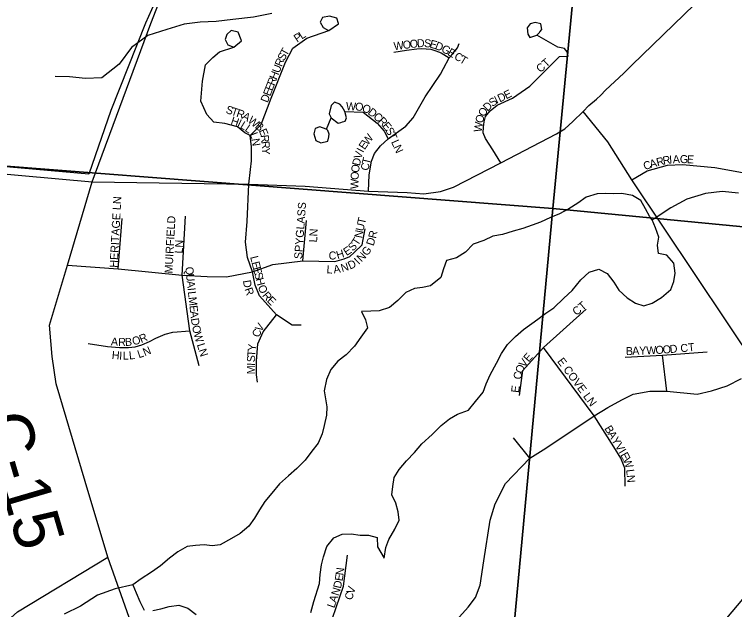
# Model space of a CAD drawing. Extents: x 1310247 to 1664935, y 284496 to 704931.
# Drawn here: x 1463095 to 1467595, y 483525 to 487243 of the extents above; entities that cross this region are included whole.
import ezdxf

# ---------------------------------------------------------------- set-up
doc = ezdxf.new("R2010")
doc.units = 0
for name, color, linetype in [('GM_P_State_Location', 7, 'Continuous'), ('GM_X_County', 7, 'Continuous'), ('GM_X_County_Road_Text', 7, 'Continuous'), ('GM_X_County_Subdivision_Text', 7, 'Continuous'), ('GM_X_Major_Lake_Text', 7, 'Continuous'), ('GM_X_Minor_River', 7, 'Continuous'), ('GM_X_Minor_River_Text', 7, 'Continuous'), ('GM_X_State_Location', 7, 'Continuous'), ('GM_X_Township_Road', 7, 'Continuous'), ('GM_X_Township_Text', 7, 'Continuous')]:
    doc.layers.add(name, color=color, linetype=linetype)

msp = doc.modelspace()

# ---------------------------------------------------------------- linework, layer by layer
at = {"layer": 'GM_X_County'}
for points in [[(1461654.2, 491877.6), (1466976.4, 491426.5), (1466459.9, 486031.6), (1461130.9, 486442.7)], [(1466976.4, 491426.5), (1472176.9, 490896), (1471718.9, 485523.9), (1466459.9, 486031.6)], [(1461130.9, 486442.7), (1466459.9, 486031.6), (1465895.8, 479957.7), (1460590.1, 480930.2)]]:
    msp.add_lwpolyline(points, close=True, dxfattribs=at)
msp.add_lwpolyline([(1471089.7, 479391.3), (1465895.8, 479957.7), (1466459.9, 486031.6), (1471718.9, 485523.9)], dxfattribs=at)
at = {"layer": 'GM_X_County_Road_Text'}
for points in [[(1463581.3, 486197.6), (1463947.6, 487185.8), (1464077.5, 487520), (1464103.9, 487584.3)], [(1466953.3, 486925.6), (1467344.2, 487304.6), (1467399.1, 487326.1), (1467497, 487332.1), (1467799, 487295.1)], [(1463581.3, 486197.6), (1464560.4, 486182.7), (1464911.2, 486169.6), (1465308.1, 486138.5), (1465550.4, 486130.2), (1465654.2, 486121.8), (1465758, 486136.2), (1465839.2, 486164.8), (1466134.7, 486316.5), (1466482.5, 486496.6), (1466535, 486527.6), (1466585.2, 486574.2), (1466649.6, 486636.2), (1466685.4, 486674.4), (1466733.4, 486714.2), (1466759.4, 486739.7), (1466789.1, 486768.9), (1466902.4, 486876.2), (1466953.3, 486925.6)], [(1461280.6, 486387.8), (1462338.9, 486307.8), (1462518.5, 486291.8), (1462677, 486277.8), (1463581.3, 486197.6)], [(1463537.5, 484324.7), (1463355.3, 484934.8), (1463331.2, 485107.1), (1463315.3, 485301.3), (1463426.8, 485676.9), (1463581.3, 486197.6)], [(1464039.5, 482834), (1463678.3, 483853.1), (1463537.5, 484324.7)]]:
    msp.add_lwpolyline(points, dxfattribs=at)
at = {"layer": 'GM_X_County_Subdivision_Text'}
msp.add_lwpolyline([(1461590.4, 482914), (1461713.1, 482969.3), (1462079.8, 483134.7), (1462277.8, 483249.8), (1462435.4, 483287), (1462715.3, 483336.6), (1462807.5, 483325.8), (1462867.8, 483335.3), (1462965.3, 483378.7), (1463113.9, 483510.2), (1463678.3, 483853.1)], dxfattribs=at)
at = {"layer": 'GM_X_Major_Lake_Text'}
msp.add_lwpolyline([(1464313.6, 489226.7), (1464117.3, 487711.1), (1464103.4, 487620.5), (1464082.5, 487564.7), (1463913.6, 487187.8), (1463697.8, 486643.1), (1463561.2, 486245), (1461302.1, 486445.4), (1461287.6, 489344.3)], dxfattribs=at)
at = {"layer": 'GM_X_Minor_River'}
for points in [[(1467079.6, 485959.5), (1467065.6, 485979.5), (1467039.5, 486029.6), (1467009.4, 486079.8), (1466957.2, 486111.8), (1466891, 486123.8), (1466836.8, 486121.8), (1466786.7, 486123.8), (1466736.5, 486121.8), (1466668.3, 486101.8), (1466616.1, 486063.7), (1466560, 486029.6), (1466501.8, 485997.6), (1466445.6, 485973.5), (1466383.4, 485945.5), (1466331.2, 485927.4), (1466271.1, 485905.4), (1466210.9, 485889.3), (1466144.7, 485867.3), (1466084.5, 485857.2), (1466028.3, 485831.2), (1465962.1, 485807.1), (1465914, 485757), (1465857.8, 485722.9), (1465795.6, 485704.9), (1465775.6, 485654.8), (1465759.5, 485598.7), (1465695.3, 485548.5), (1465645.2, 485536.5), (1465595, 485530.5), (1465540.8, 485506.5), (1465490.7, 485456.3), (1465438.5, 485412.2), (1465374.3, 485392.2), (1465322.2, 485390.2), (1465264, 485388.2), (1465288.1, 485336), (1465302.1, 485285.9), (1465260, 485227.8), (1465219.9, 485169.7), (1465167.8, 485117.5), (1465115.6, 485077.5), (1465071.5, 485025.3), (1465045.4, 484963.2), (1465031.4, 484891), (1465047.5, 484790.8), (1465045.5, 484740.7), (1465031.4, 484674.5), (1465017.4, 484622.4), (1464993.3, 484564.2), (1464953.2, 484514.1), (1464913.1, 484458), (1464861, 484405.9), (1464808.8, 484359.8), (1464752.6, 484309.7), (1464704.5, 484251.5), (1464660.4, 484201.4), (1464626.3, 484149.3), (1464596.2, 484097.2), (1464560.1, 484047.1), (1464505.9, 484000.9), (1464451.8, 483968.9), (1464381.6, 483928.8), (1464331.4, 483922.8), (1464281.2, 483928.8), (1464227.1, 483924.8), (1464174.9, 483918.8), (1464116.7, 483886.7), (1464064.6, 483846.6), (1464008.4, 483798.5), (1463952.2, 483758.4), (1463888.1, 483716.3), (1463835.9, 483680.2), (1463856, 483630.1)], [(1464947.5, 483507.8), (1464965.5, 483575.9), (1465001.6, 483688.2), (1465005.6, 483744.3), (1465013.6, 483804.5), (1465027.6, 483854.6), (1465047.7, 483918.7), (1465091.8, 483972.9), (1465144, 483996.9), (1465200.1, 483998.9), (1465256.3, 483990.9), (1465308.5, 483990.9), (1465362.7, 483974.9), (1465364.7, 483916.7), (1465404.8, 483846.6), (1465416.8, 483912.7), (1465434.9, 483962.8), (1465473, 484027), (1465499.1, 484083.1), (1465493, 484135.2), (1465479, 484189.4), (1465452.9, 484241.5), (1465458.9, 484293.6), (1465468.9, 484349.7), (1465499, 484399.9), (1465545.1, 484454), (1465595.3, 484506.1), (1465641.4, 484560.2), (1465705.6, 484618.4), (1465761.7, 484674.5), (1465813.9, 484716.6), (1465864, 484746.7), (1465932.3, 484770.7), (1465976.4, 484824.8), (1466024.5, 484883), (1466042.6, 484935.1), (1466068.6, 484991.2), (1466106.7, 485065.4), (1466138.8, 485125.5), (1466176.9, 485181.7), (1466227.1, 485231.8), (1466277.2, 485273.9), (1466365.5, 485340), (1466415.6, 485376.1), (1466465.8, 485410.2), (1466528, 485470.3), (1466580.1, 485518.5), (1466634.3, 485584.6), (1466686.4, 485632.7), (1466746.6, 485650.8), (1466798.8, 485624.7), (1466840.9, 485570.6), (1466871, 485520.5), (1466923.2, 485472.3), (1466975.4, 485440.3), (1467027.6, 485422.2), (1467079.7, 485438.3), (1467137.9, 485474.3), (1467196.1, 485524.5), (1467216.1, 485574.6), (1467224.1, 485626.7), (1467216.1, 485688.8), (1467171.9, 485739), (1467119.8, 485749), (1467113.7, 485801.1), (1467121.8, 485851.2), (1467101.7, 485909.3), (1467079.6, 485959.5)], [(1463856, 483630.1), (1463878.1, 483576), (1463906.2, 483521.8)], [(1463960.3, 483519.8), (1464010.5, 483529.8), (1464062.6, 483543.9), (1464122.8, 483551.9), (1464179, 483533.8), (1464231.2, 483493.8)]]:
    msp.add_lwpolyline(points, dxfattribs=at)
at = {"layer": 'GM_X_Minor_River_Text'}
for points in [[(1464703.9, 487248.5), (1464589.5, 487226.4), (1464459.1, 487210.4), (1464356.8, 487198.4), (1464256.5, 487194.4), (1464156.2, 487182.3), (1464047.8, 487148.2), (1463929.5, 487112.2), (1463827.2, 487036), (1463750.9, 486931.8), (1463640.6, 486847.6), (1463540.3, 486843.6), (1463440, 486853.6), (1463349.7, 486855.6)], [(1467619.3, 486125.8), (1467517, 486135.9), (1467412.6, 486123.8), (1467296.3, 486089.8), (1467196, 486035.6), (1467093.7, 485965.5), (1467079.6, 485959.5)], [(1463835.9, 483680.2), (1463725.5, 483654.1), (1463615.2, 483616), (1463508.9, 483545.9), (1463406.6, 483495.8)]]:
    msp.add_lwpolyline(points, dxfattribs=at)
at = {"layer": 'GM_X_State_Location'}
for points in [[(1465120.2, 487186.9), (1465110.7, 487219.5), (1465063.4, 487231.4), (1465019.8, 487224.1), (1465006, 487193.8), (1465024.6, 487160.9), (1465058.3, 487143.5)], [(1464567.8, 486486.5), (1464637.2, 486554.6), (1464699.8, 486720.6), (1464788.2, 486945.1), (1464835.8, 487032.2), (1464921.6, 487094.8), (1465059.3, 487142.6), (1465120.8, 487185.1), (1465120.2, 487186.9)], [(1466375.4, 487130.5), (1466377.9, 487133.3), (1466391.8, 487149.4), (1466383.9, 487184.1), (1466349.7, 487193.1), (1466317.6, 487184.7), (1466299.8, 487158.9), (1466302.4, 487118.9), (1466315.5, 487098.9), (1466359.6, 487114.3)], [(1464512.2, 487083.5), (1464511.9, 487084.5), (1464493.8, 487132.4), (1464449.4, 487143), (1464422, 487117.3), (1464412.8, 487086), (1464429.3, 487052.6), (1464465.4, 487039.3)], [(1466134.7, 486316.5), (1466084.4, 486396.5), (1466038.2, 486467.3), (1466024, 486504), (1466026.1, 486538.1), (1466030.9, 486571.7), (1466039.3, 486605.8), (1466068.6, 486641.4), (1466112.2, 486676.6), (1466207.1, 486719.1), (1466315.1, 486794.6), (1466501.9, 486980.3), (1466555.4, 486981.3), (1466550.1, 487009.7), (1466532.3, 487029.6), (1466490.3, 487039), (1466360.6, 487113.3), (1466375.4, 487130.5)], [(1464560.4, 486182.7), (1464569.9, 486274.6), (1464575.9, 486328.3), (1464577.1, 486416.6), (1464567.8, 486486.5), (1464535.1, 486504.2), (1464488.8, 486541), (1464409.9, 486561.4), (1464340.5, 486570.9), (1464297.5, 486618), (1464260.2, 486700.2), (1464271.1, 486825.4), (1464288.8, 486927.4), (1464335.1, 486973.7), (1464375.9, 487010.4), (1464466.4, 487039.3), (1464514.2, 487078.5), (1464512.2, 487083.5)], [(1465466.8, 487007.4), (1465544.4, 487020.5), (1465609.3, 487027.2)], [(1465609.3, 487027.2), (1465638.1, 487030.1), (1465696.6, 487026.5), (1465728.8, 487014.6), (1465762.8, 487003.3), (1465811.1, 486971)], [(1465775.8, 486905), (1465811.1, 486971), (1465829.1, 486990.1), (1465863.1, 487034.3), (1465874.4, 487061.7)], [(1465308.1, 486138.5), (1465312.9, 486241.2), (1465326, 486325.9), (1465346.3, 486373.7), (1465382.1, 486421.4), (1465429.8, 486466.7), (1465540.8, 486545.5), (1465587.4, 486596.9), (1465662.6, 486727.5), (1465756.8, 486869.6), (1465775.8, 486905)], [(1465129.2, 486682), (1465128.9, 486682.4), (1465096.2, 486694.6), (1465073.6, 486675.1), (1465062.2, 486621.2), (1465075.4, 486597.2), (1465118.8, 486563.5), (1465133.9, 486568)], [(1465158.9, 486636.7), (1465143.8, 486666), (1465129.2, 486682)], [(1465133.9, 486568), (1465145.4, 486571.5), (1465161.3, 486576.4), (1465169.8, 486596.2), (1465159.9, 486636.7), (1465275.2, 486631.5), (1465362.4, 486563.4), (1465406.6, 486513.9), (1465429.8, 486466.7)], [(1465059.5, 486478.9), (1465059.7, 486480), (1465062.8, 486494.7), (1465053.4, 486517), (1465044.6, 486527.3), (1465075.4, 486597.2)], [(1465043.6, 486527.3), (1465003.8, 486540.5), (1464973.5, 486531.2), (1464966.6, 486497.3), (1464979.5, 486454.8), (1465009.2, 486439.9), (1465053.6, 486450.8), (1465059.5, 486478.9)], [(1466952.8, 486209.4), (1467049.8, 486265.1), (1467175.9, 486301.5), (1467270.3, 486304.6), (1467471.8, 486287), (1467667.9, 486250.6), (1467733, 486243.5), (1467789.6, 486255.4), (1467847.8, 486299.1), (1467969.9, 486352.7), (1468014.3, 486370.8), (1468070.9, 486379.1), (1468201.8, 486394.9), (1468328.3, 486402.4), (1468446.8, 486403.4), (1468541.4, 486396.1), (1468662.7, 486359.8), (1468812.4, 486269.2), (1468948.3, 486177.2), (1469031.7, 486092.1), (1469078.1, 486026.7), (1469145.6, 485982.5), (1469244.8, 485952.2), (1469584.4, 485954.6)], [(1464886.4, 485301.7), (1464831.3, 485301.7), (1464733.2, 485367.1), (1464626.4, 485484.2), (1464600.5, 485551.4), (1464583.3, 485635.8), (1464552.3, 485723.6), (1464540.2, 485820.1), (1464548.9, 485949.3), (1464560.4, 486182.7)], [(1463742.8, 485653), (1463768.4, 485967.3)], [(1464144.2, 485613.4), (1464165.3, 485982.2)], [(1464896.8, 485704.7), (1464919.5, 485956)], [(1463426.8, 485676.9), (1463742.8, 485653), (1464144.2, 485613.4), (1464299.4, 485606.9), (1464421.4, 485603.1), (1464583.3, 485635.8), (1464710.8, 485680.6), (1464896.8, 485704.7), (1465096.5, 485699.5), (1465155.1, 485716.7), (1465191.3, 485730.5), (1465218.8, 485756.3), (1465267.3, 485804.2), (1465287.7, 485904.5)], [(1464249.2, 485048.5), (1464190.6, 485267.2), (1464144.2, 485613.4)], [(1464613.2, 484946.6), (1464607.8, 484991.1), (1464607.4, 485077.8), (1464616, 485184.6), (1464648.7, 485260.3), (1464733.2, 485367.1)], [(1466250.6, 484863.2), (1466272.5, 485018.6), (1466402, 485162.3), (1466668.8, 485401)], [(1463556.8, 485187.1), (1463677.7, 485168.8), (1463752, 485162.2), (1463807.7, 485161.7), (1463849.4, 485165.8), (1463890.6, 485179.4), (1463939.4, 485200.8), (1463979.9, 485221.7), (1464037.1, 485244.9), (1464084.2, 485258.1), (1464190.6, 485267.2)], [(1466717.9, 484736), (1466402, 485162.3)], [(1466911.2, 485102.4), (1467144.7, 485114.5), (1467424.6, 485134.6)], [(1467171, 484888.6), (1467144.7, 485114.5)], [(1465858.2, 483459.7), (1465929.5, 483539.3), (1465976, 483600.7), (1466005.9, 483678.7), (1466029.1, 483829.8), (1466067.3, 484083.7), (1466098.8, 484186.6), (1466163.6, 484312.7), (1466316.3, 484470.4), (1466415.8, 484533.5), (1466717.9, 484736), (1466802.5, 484787.4), (1466890.5, 484835.6), (1466961.9, 484870.4), (1467066.5, 484888.7), (1467171, 484888.6), (1467361.9, 484870.4), (1467451.5, 484892), (1467549.4, 484921.9), (1467637.4, 484968.4)], [(1466839.8, 484541.1), (1466717.9, 484736)], [(1466316.3, 484470.4), (1466214.7, 484599.1)], [(1466912.1, 484295.7), (1466908.5, 484408.4), (1466883.9, 484470.6), (1466839.8, 484541.1)], [(1465084.6, 483265.1), (1465082.7, 483470.7), (1465152.5, 483672.3), (1465175.7, 483864.2)]]:
    msp.add_lwpolyline(points, dxfattribs=at)
at = {"layer": 'GM_X_Township_Text'}
msp.add_lwpolyline([(1466924.8, 482168.7), (1466856, 482361.5), (1466824.1, 482493), (1466860, 482652.3), (1466943.6, 482755.9), (1467702.4, 483656.3), (1467791.9, 483958.9), (1467815.8, 484158.1), (1467863.6, 484436.9), (1467863.6, 484616.2), (1467745.2, 485026.8), (1466952.8, 486209.4), (1466802.4, 486447.1), (1466649.6, 486636.2)], dxfattribs=at)

# ---------------------------------------------------------------- texts
at = {"layer": 'GM_P_State_Location'}
for s, rotation, p in [('P', 33.4476, (1464861.4, 487066.4)), ('L', 32.3036, (1464890.5, 487085.7)), ('W', 7.1125, (1465468.1, 487019.5)), ('O', 7.1006, (1465524.9, 487026.6)), ('O', 7.0973, (1465568.5, 487032)), ('D', 3.0829, (1465611.3, 487037.4)), ('S', 355.1048, (1465653.4, 487039.8)), ('E', 345.586, (1465686.3, 487037.2)), ('D', 338.0443, (1465718.7, 487028.9)), ('T', 61.0515, (1464796.4, 486979.6)), ('G', 331.9198, (1465758.3, 487013.1)), ('E', 329.4486, (1465796.6, 486992.7)), ('S', 62.384, (1464780.2, 486948.7)), ('C', 329.0321, (1465838.2, 486968)), ('T', 329.0316, (1465872.1, 486947.7)), ('R', 67.2382, (1464765.4, 486913.2)), ('CT', 42.7108, (1466382.7, 486876.3)), ('U', 68.6665, (1464749.5, 486872.5)), ('R', 68.6766, (1464719.1, 486794.6)), ('H', 68.6612, (1464733.5, 486831.5)), ('E', 68.6703, (1464706.3, 486761.8)), ('E', 68.6751, (1464693.5, 486729)), ('E', 26.4436, (1466168.7, 486712.2)), ('D', 68.6612, (1464677.5, 486688)), ('S', 35.7663, (1466081.8, 486663.8)), ('I', 26.174, (1466108.5, 486683.2)), ('D', 25.4117, (1466128.1, 486692.8)), ('S', 341.3146, (1464411.8, 486628.3)), ('W', 357.2753, (1465166.1, 486645.6)), ('O', 356.8287, (1465223.2, 486642.9)), ('O', 334.7058, (1465262.2, 486641.7)), ('D', 44.227, (1466051.8, 486634.4)), ('T', 341.302, (1464445.2, 486617)), ('R', 341.3128, (1464478.5, 486605.8)), ('A', 329.7672, (1464513.6, 486594.2)), ('D', 321.4119, (1465299.3, 486624.5)), ('C', 320.6081, (1465333.6, 486597.2)), ('O', 58.0989, (1466030.6, 486599.5)), ('H', 340.8255, (1464443, 486559)), ('I', 334.3149, (1464483.2, 486545.2)), ('L', 328.5536, (1464501.8, 486536.3)), ('W', 320.8123, (1464549.9, 486573.2)), ('R', 315.1718, (1465363.3, 486572.9)), ('O', 76.7908, (1466022.2, 486560.6)), ('L', 325.6659, (1464531.3, 486518.3)), ('B', 320.8131, (1464594.3, 486537)), ('E', 293.1663, (1464621.2, 486517.1)), ('E', 309.176, (1465390.4, 486546)), ('S', 298.3859, (1465411.3, 486520.8)), ('W', 82.0554, (1466014.5, 486505.2)), ('L', 291.5376, (1464564.8, 486495.1)), ('R', 276.1069, (1464634, 486488.5)), ('W', 51.5897, (1465302.8, 486422.4)), ('T', 295.1473, (1465427.7, 486490.5)), ('N', 278.4886, (1464577, 486465.2)), ('R', 276.1257, (1464638.2, 486449.1)), ('E', 55.7265, (1465283.6, 486394.1)), ('L', 294.2066, (1465448, 486446.8)), ('Y', 270.6121, (1464642.4, 486411)), ('I', 62.1254, (1465274.1, 486375.9)), ('N', 294.2438, (1465462.4, 486414.7)), ('V', 73.217, (1465262.3, 486336.1)), ('T', 76.686, (1465314.3, 486302.6)), ('R', 15.2381, (1467113.6, 486294)), ('R', 10.4764, (1467150.7, 486304.2)), ('I', 3.9362, (1467188.1, 486311.2)), ('A', 2.6234, (1467209.8, 486312.7)), ('G', 359.0819, (1467252.9, 486314.7)), ('E', 356.9657, (1467296.4, 486314)), ('D', 77.9999, (1465253.5, 486294.2)), ('C', 79.8668, (1465307.5, 486264.4)), ('C', 18.5348, (1467034.3, 486269.9)), ('A', 15.5101, (1467071.2, 486282.3)), ('O', 81.5114, (1465247.1, 486251.4)), ('W', 88.4028, (1465244.4, 486151.8)), ('O', 88.4165, (1465246, 486209)), ('HERITAGE LN', 86.8567, (1463739.7, 485659.9)), ('SPYGLASS', 85.8545, (1464892.5, 485712.9)), ('MUIRFIELD', 86.9889, (1464082.8, 485624)), ('T', 77.3082, (1465285.3, 485928.6)), ('LN', 86.989, (1464986.2, 485818.2)), ('U', 77.3052, (1465275.6, 485885.6)), ('N', 78.9074, (1465267.2, 485842.8)), ('R', 76.5112, (1465353.7, 485840.1)), ('LN', 86.9884, (1464145.9, 485748.5)), ('S', 45.9874, (1465209.7, 485760.3)), ('T', 57.7716, (1465241.1, 485794.4)), ('D', 71.764, (1465338.7, 485793.9)), ('H', 16.6541, (1465114.4, 485714.2)), ('E', 32.9197, (1465170.6, 485733.3)), ('G', 53.6678, (1465299.9, 485730.9)), ('L', 284.1622, (1464567.8, 485727.7)), ('C', 358.8829, (1465058.1, 485712.7)), ('I', 43.4225, (1465246.7, 485677.1)), ('N', 45.493, (1465264.1, 485693.6)), ('E', 284.1622, (1464576.4, 485693.5)), ('L', 355.1592, (1465044, 485627.1)), ('A', 8.8202, (1465092.1, 485624.6)), ('N', 16.7609, (1465143, 485633.1)), ('D', 25.2154, (1465192.6, 485648.6)), ('Q', 276.2701, (1464162.5, 485664)), ('E', 284.1622, (1464585, 485659.4)), ('S', 284.1759, (1464593.6, 485625.3)), ('U', 276.2701, (1464167.3, 485620.3)), ('H', 284.66, (1464602.4, 485590.7)), ('A', 276.2701, (1464172.1, 485576.5)), ('D', 278.8442, (1464523.1, 485580.1)), ('O', 290.7159, (1464615.3, 485542.6)), ('I', 276.2701, (1464176.9, 485532.8)), ('L', 276.2701, (1464179.3, 485510.9)), ('R', 289.0446, (1464532.2, 485527.3)), ('R', 310.614, (1464640.4, 485485.3)), ('M', 276.2701, (1464183.2, 485475.9)), ('E', 315.1714, (1464669.2, 485452)), ('CT', 40.2394, (1466607.4, 485358.6)), ('E', 276.2701, (1464188.9, 485423.4)), ('A', 276.2701, (1464192.8, 485388.4)), ('D', 278.1572, (1464197.8, 485342.9)), ('V', 57.6193, (1464637.3, 485256.4)), ('O', 281.9315, (1464204.7, 485295.8)), ('C', 69.0148, (1464624.3, 485221.8)), ('O', 15.1657, (1463838.2, 485175.6)), ('R', 23.3966, (1463888, 485189.7)), ('W', 285.7058, (1464214.6, 485249.3)), ('A', 355.9751, (1463697.1, 485176)), ('R', 358.3902, (1463743.2, 485172.8)), ('B', 3.0217, (1463787.2, 485171.7)), ('L', 287.5929, (1464234.6, 485179.9)), ('Y', 85.2509, (1464602.7, 485138.9)), ('CT', 6.3375, (1467259.2, 485132)), ('H', 354.9006, (1463702.1, 485091.3)), ('I', 358.8439, (1463749.6, 485087.2)), ('L', 0.4008, (1463773, 485086.7)), ('L', 5.6906, (1463813.2, 485087.2)), ('L', 18.264, (1463872.8, 485095)), ('N', 22.6558, (1463910.1, 485107.4)), ('N', 287.5929, (1464245.3, 485146.3)), ('T', 85.3498, (1464599.8, 485103.9)), ('B', 2.2101, (1466916.7, 485114.4)), ('A', 2.2249, (1466956.3, 485115.9)), ('Y', 2.2085, (1467000.2, 485117.6)), ('W', 2.2206, (1467044.2, 485119.3)), ('O', 2.6877, (1467101.8, 485121.6)), ('O', 4.7569, (1467147.7, 485123.8)), ('D', 5.2218, (1467192, 485127.4)), ('S', 86.9657, (1464598, 485069.1)), ('V', 54.4107, (1466283, 485033.4)), ('E', 48.1721, (1466307.7, 485068.1)), ('E COVE LN', 306.5526, (1466484.6, 485075.4)), ('I', 89.3445, (1464597.7, 485047.7)), ('O', 66.888, (1466267.2, 484995.5)), ('M', 89.9089, (1464597.6, 484995)), ('C', 79.3652, (1466260.7, 484959.3)), ('E', 82.8783, (1466247.7, 484877.4)), ('B', 301.1429, (1466779.9, 484656.8)), ('A', 301.1249, (1466800.3, 484622.9)), ('Y', 301.1384, (1466823.1, 484585.2)), ('V', 301.1437, (1466845.8, 484547.5)), ('I', 301.1437, (1466868.6, 484509.9)), ('E', 297.9825, (1466879.6, 484491.7)), ('W', 291.3768, (1466895.5, 484462)), ('L', 276.7354, (1466917.2, 484398.9)), ('N', 274.5948, (1466921.3, 484364.4)), ('N', 83.1614, (1465151.1, 483737.2)), ('E', 81.0606, (1465145.4, 483700.5)), ('D', 76.859, (1465134.6, 483653.7)), ('N', 72.6574, (1465120.5, 483607.9)), ('V', 73.0892, (1465216.2, 483619.3)), ('A', 70.5566, (1465105.2, 483564.5)), ('C', 71.6188, (1465203.3, 483580.4)), ('L', 70.5566, (1465093.5, 483531.3))]:
    msp.add_text(s, height=50, rotation=rotation, dxfattribs=at).set_placement(p)
at = {"layer": 'GM_X_Township_Road'}
msp.add_text('C-15', height=300, rotation=286.3705, dxfattribs=at).set_placement((1462883.7, 484711.7))

doc.saveas('drawing.dxf')
